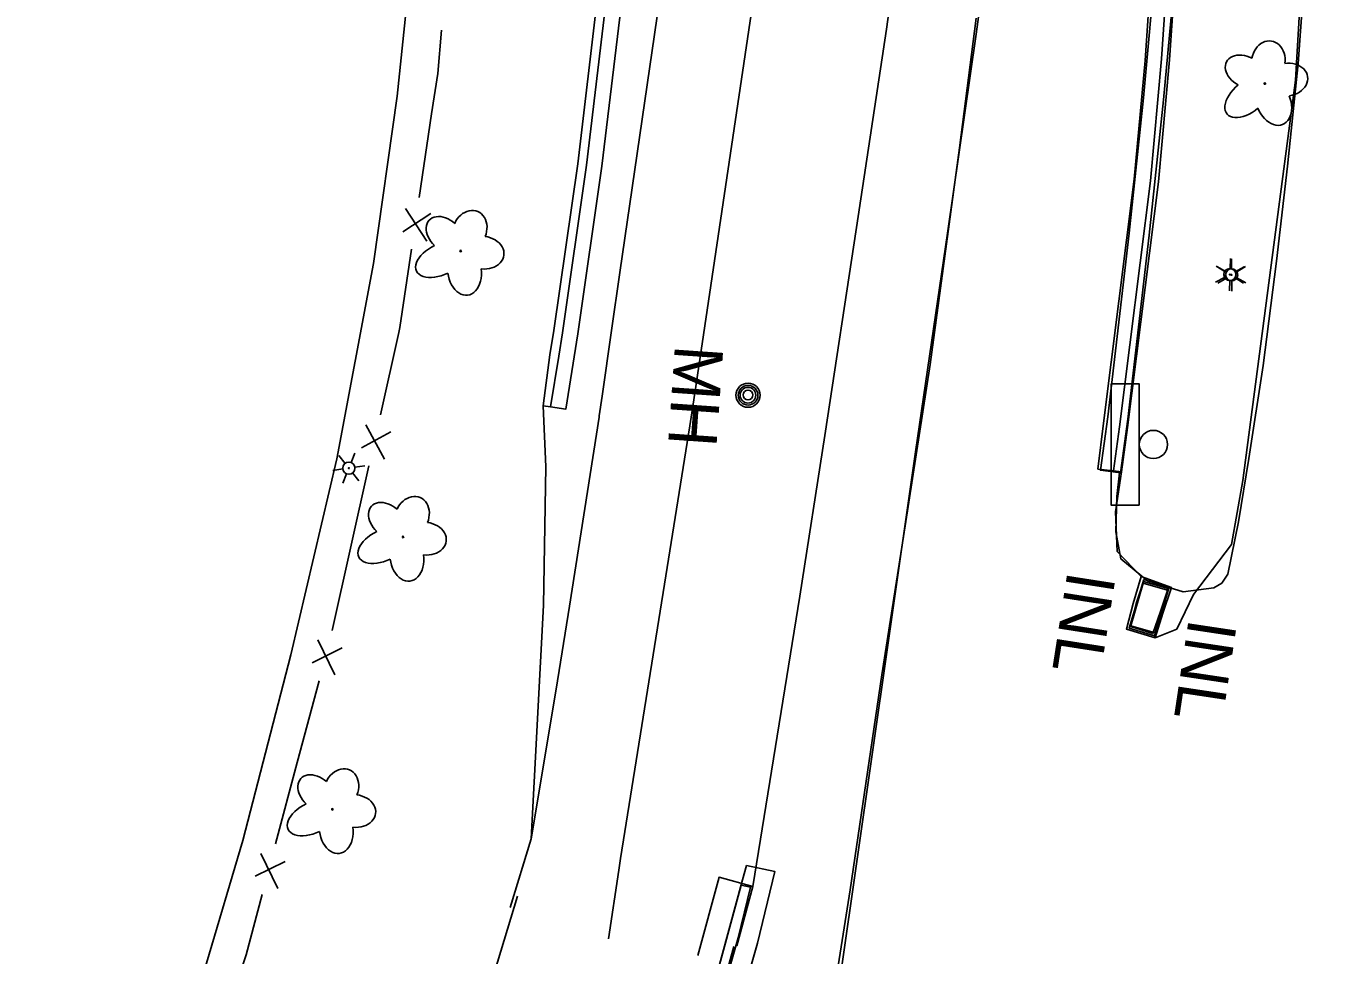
# Model space of a CAD drawing. Extents: x 588843 to 2552415, y 180129 to 269402.
# Drawn here: x 593439.1 to 593599.9, y 186054.6 to 186169.7 of the extents above; entities that cross this region are included whole.
import ezdxf

# ---------------------------------------------------------------- set-up
doc = ezdxf.new("R2010")
doc.units = 0
for name, color, linetype in [('Default', 7, 'Continuous'), ('E_DRN', 7, 'Continuous'), ('E_DRN_Text', 7, 'Continuous'), ('E_DWY', 7, 'Continuous'), ('E_FEN_P', 7, 'Continuous'), ('E_LAND_Vegetation', 7, 'Continuous'), ('E_LTG', 7, 'Continuous'), ('E_RDWY', 7, 'Continuous'), ('E_RDWY_AsphConc', 7, 'Continuous'), ('E_RDWY_C_and_G', 7, 'Continuous'), ('E_RDWY_PavtEdge', 7, 'Continuous'), ('E_RDWY_RumbleStrip', 7, 'Continuous'), ('E_SGN', 7, 'Continuous'), ('E_UTL_MH', 7, 'Continuous'), ('E_UTL_MH_Text', 7, 'Continuous')]:
    doc.layers.add(name, color=color, linetype=linetype)

# ---------------------------------------------------------------- blocks, each defined once
blk = doc.blocks.new('LPOL')
at = {"layer": 'Default'}
for p, q in [((-0.75, 1.3), (-2, 3.46)), ((0.75, 1.3), (2, 3.46)), ((-4, 0), (-1.5, 0)), ((1.5, 0), (4, 0)), ((-2, -3.46), (-0.75, -1.3)), ((2, -3.46), (0.75, -1.3))]:
    blk.add_line(p, q, dxfattribs=at)
for radius in [1.5, 1.5, 1.5, 0.125]:
    blk.add_circle((0, 0), radius, dxfattribs=at)
blk = doc.blocks.new('INLT_32')
at = {"layer": 'E_DRN_Text'}
blk.add_text('INL', height=12, dxfattribs=at).set_placement((-11.03, -6))
blk = doc.blocks.new('DTRE')
at = {"layer": 'Default'}
blk.add_circle((-0.18, 0), 0.183, dxfattribs=at)
for centre, major_axis, ratio in [((-1.87, 5.32), (1.36, -4.98), 0.782863), ((4.06, 2.74), (-5.27, -2.93), 0.691916), ((-5.87, 0.15), (4.93, -0.12), 0.832022), ((3.54, -3.71), (-5.01, 4.58), 0.560249), ((-2.49, -5.24), (1.8, 4.86), 0.716896)]:
    blk.add_ellipse(centre, major_axis=major_axis, ratio=ratio, start_param=1.570796, end_param=4.712389, dxfattribs=at)
blk = doc.blocks.new('MHO')
at = {"layer": 'Default'}
for centre, radius in [((0.08, -0.12), 3), ((0.08, -0.12), 2.43), ((0.07, -0.15), 1.94), ((0.02, -0.16), 1.21)]:
    blk.add_circle(centre, radius, dxfattribs=at)
blk = doc.blocks.new('MHT')
at = {"layer": 'E_UTL_MH_Text'}
blk.add_text('MH', height=12, dxfattribs=at).set_placement((-9.81, -6))
blk = doc.blocks.new('SGN_1')
at = {"layer": 'Default'}
blk.add_lwpolyline([(-3.5, -15), (-10.5, -15), (-10.5, 15), (-3.5, 15)], close=True, dxfattribs=at)
blk.add_circle((0, 0), 3.5, dxfattribs=at)
blk = doc.blocks.new('INLT_40_1')
at = {"layer": 'E_DRN_Text'}
blk.add_text('INL', height=39.37, dxfattribs=at).set_placement((-36.2, -19.7))
blk = doc.blocks.new('LPOL_4')
at = {"layer": 'E_LTG'}
for p, q in [((-2.5, 4.3), (-6.6, 11.4)), ((2.5, 4.3), (6.6, 11.4)), ((-13.1, 0), (-4.9, 0)), ((4.9, 0), (13.1, 0)), ((-6.6, -11.4), (-2.5, -4.3)), ((6.6, -11.4), (2.5, -4.3))]:
    blk.add_line(p, q, dxfattribs=at)
for radius in [4.92, 4.92, 4.92, 0.41]:
    blk.add_circle((0, 0), radius, dxfattribs=at)
blk = doc.blocks.new('DTRE_4')
at = {"layer": 'E_LAND_Vegetation'}
blk.add_circle((-0.6, 0), 0.601, dxfattribs=at)
for centre, major_axis, ratio in [((-6.1, 17.5), (4.5, -16.3), 0.782863), ((13.3, 9), (-17.3, -9.6), 0.691916), ((-19.3, 0.5), (16.2, -0.4), 0.832022), ((11.6, -12.2), (-16.4, 15), 0.560249), ((-8.2, -17.2), (5.9, 15.9), 0.716896)]:
    blk.add_ellipse(centre, major_axis=major_axis, ratio=ratio, start_param=1.570796, end_param=4.712389, dxfattribs=at)

msp = doc.modelspace()

# ---------------------------------------------------------------- linework, layer by layer
at = {"layer": 'E_DRN'}
for points in [[(593577.59, 186101.11), (593575.77, 186095.08), (593578.89, 186094.14), (593580.71, 186100.17)], [(593575.99, 186095.39), (593577.5, 186100.67), (593580.51, 186099.81), (593579, 186094.52), (593575.99, 186095.39)]]:
    msp.add_lwpolyline(points, close=True, dxfattribs=at)
at = {"layer": 'E_DWY'}
for points in [[(593422.26, 185952.34), (593434.65, 185981.09), (593447.89, 186013.5), (593456.97, 186038.4), (593465.97, 186068.8), (593471.95, 186091.79), (593477.61, 186116.08), (593482.16, 186140.28), (593485.09, 186160.99), (593487.03, 186179.67), (593488.46, 186197.05), (593489.49, 186217.32), (593489.86, 186241.29), (593489.93, 186244.63), (593490.42, 186245.94), (593491.41, 186246.66), (593492.53, 186247.06), (593494.68, 186247.33), (593497.02, 186247.11), (593504.49, 186245.06), (593510.18, 186242.66), (593511.98, 186241.33), (593513.62, 186240.04), (593514.79, 186237.91)], [(593574.69, 186114.32), (593572.21, 186114.66), (593573.11, 186121.29), (593575.75, 186144.05), (593577.55, 186160.78), (593579.16, 186178.59), (593580.43, 186197.52), (593581.44, 186215.28), (593582.06, 186230.86), (593582.24, 186244.32)], [(593574.69, 186114.32), (593575.59, 186120.98), (593578.24, 186143.77), (593580.04, 186160.53), (593581.66, 186178.39), (593582.93, 186197.37), (593583.93, 186215.16), (593584.56, 186230.8), (593584.73, 186243.61)], [(593574.59, 186114.34), (593574.24, 186111.42), (593574.13, 186107.04), (593574.74, 186103.68), (593578.04, 186100.95), (593582.47, 186099.6), (593586.27, 186100.08), (593587.24, 186100.67), (593587.99, 186101.79), (593589.3, 186108.25), (593590.57, 186116.1), (593592.38, 186127.65), (593594, 186140.56), (593595.37, 186152.33), (593596.7, 186165.07), (593597.86, 186181.1), (593598.58, 186193.81), (593599.26, 186206.66), (593599.11, 186218.96), (593599.44, 186235.57), (593599.48, 186239.78)]]:
    msp.add_lwpolyline(points, dxfattribs=at)
at = {"layer": 'E_FEN_P'}
for p, q in [((593489.27, 186146.45), (593485.79, 186144.2)), ((593486.15, 186147.08), (593488.76, 186143.02)), ((593484.3, 186119.43), (593480.67, 186117.43)), ((593481.24, 186120.28), (593483.54, 186116.04)), ((593475.26, 186093.63), (593477.39, 186089.3)), ((593478.28, 186092.65), (593474.58, 186090.81)), ((593471.23, 186066.2), (593467.52, 186064.36)), ((593468.21, 186067.18), (593470.33, 186062.85))]:
    msp.add_line(p, q, dxfattribs=at)
for points in [[(593490.6, 186169.17), (593490.12, 186163.83), (593489.37, 186158.8)], [(593489.37, 186158.8), (593487.84, 186148.46)], [(593486.89, 186142.06), (593485.45, 186132.34), (593485.31, 186131.73)], [(593485.31, 186131.73), (593483.02, 186121.53)], [(593481.61, 186115.22), (593479.32, 186105.02)], [(593479.32, 186105.02), (593477.03, 186094.82)], [(593475.42, 186088.56), (593472.73, 186078.46)], [(593472.73, 186078.46), (593470.04, 186068.36)], [(593468.37, 186062.11), (593466.38, 186054.64), (593465.52, 186052.06)]]:
    msp.add_lwpolyline(points, dxfattribs=at)
at = {"layer": 'E_RDWY'}
for points in [[(593486.2, 185883.3), (593489.18, 185893.96), (593493.89, 185911.07), (593499.24, 185928.93), (593507.1, 185955.12), (593509.61, 185962.65), (593517.48, 185983.79), (593527.72, 186012.54), (593531.1, 186022.16), (593535.59, 186036.96), (593539.47, 186051.68), (593541.2, 186062.67), (593545.15, 186089.33), (593548.03, 186107.77), (593551.11, 186127.76), (593554.74, 186154.6), (593556.82, 186170.65)], [(593460.64, 185955.04), (593467.37, 185970.47), (593472.37, 185982.97), (593477.68, 185995.79), (593482.62, 186008.82), (593487.75, 186022.71), (593492.35, 186036.69), (593496.3, 186049.62), (593500.01, 186061.89)], [(593491.32, 185955.6), (593497.06, 185969.3), (593501.79, 185980.97), (593506.3, 185991.99), (593509.96, 186002.19), (593515.39, 186017.82), (593519.12, 186029.28), (593522.69, 186040.75), (593525.65, 186051.45), (593526.79, 186055.65)]]:
    msp.add_lwpolyline(points, dxfattribs=at)
at = {"layer": 'E_RDWY_AsphConc'}
for points in [[(593578.99, 186093.91), (593581.67, 186094.99), (593583.73, 186099.27), (593588.43, 186105.47), (593589.84, 186113.39), (593596.37, 186162.99), (593599.33, 186214.01), (593599.91, 186223.8)], [(593499.08, 186060.49), (593501.71, 186069), (593503.23, 186097.96), (593503.5, 186115.08), (593503.2, 186122.63)], [(593574.8, 186114.46), (593574.08, 186109.49), (593574.3, 186104.6), (593577.27, 186101.49)]]:
    msp.add_lwpolyline(points, dxfattribs=at)
for points in [[(593577.27, 186101.49), (593576.27, 186098.16), (593575.42, 186094.98), (593578.99, 186093.91), (593579.94, 186096.97), (593581, 186100.15)], [(593577.55, 186100.89), (593576.64, 186098.14), (593575.94, 186095.3), (593578.7, 186094.43), (593579.63, 186097.14), (593580.58, 186100.01)]]:
    msp.add_lwpolyline(points, close=True, dxfattribs=at)
at = {"layer": 'E_RDWY_C_and_G'}
for points in [[(593574.8, 186114.46), (593573.81, 186114.59), (593571.89, 186114.8), (593572.59, 186120.49), (593576.39, 186150.74), (593576.39, 186150.74), (593577.73, 186165.42), (593577.73, 186165.42), (593580.34, 186204.21), (593580.34, 186204.21), (593581, 186214.2), (593581, 186214.2), (593581.1, 186215.77), (593581.1, 186215.77), (593581.58, 186223.61), (593581.58, 186223.61)], [(593503.2, 186122.63), (593504.03, 186128.94), (593504.52, 186131.98), (593507.46, 186152.64), (593509.9, 186173.37), (593509.9, 186173.37), (593512.17, 186198.28), (593513.73, 186223.24), (593513.73, 186223.24)], [(593503.2, 186122.63), (593504.1, 186122.51), (593506.01, 186122.23), (593507.46, 186131.56), (593510.47, 186152.35), (593512.95, 186173.21), (593512.95, 186173.21), (593515.21, 186197.99), (593516.72, 186222.83), (593516.72, 186222.83)], [(593504.1, 186122.51), (593505.11, 186128.79), (593505.6, 186131.7), (593508.57, 186152.45), (593511.02, 186173.27), (593511.02, 186173.27), (593513.25, 186198.11), (593514.72, 186223), (593514.72, 186223)], [(593573.81, 186114.59), (593574.55, 186120.05), (593578.39, 186150.51), (593578.39, 186150.51), (593579.78, 186165.64), (593579.78, 186165.64), (593582.42, 186204.42), (593582.42, 186204.42), (593583.06, 186214.09), (593583.06, 186214.09), (593583.15, 186215.66), (593583.15, 186215.66), (593583.54, 186223.47), (593583.54, 186223.47)], [(593574.8, 186114.46), (593575.55, 186119.97), (593579.4, 186150.38), (593579.4, 186150.38), (593580.78, 186165.49), (593580.78, 186165.49), (593583.4, 186204.19), (593583.4, 186204.19), (593584.05, 186213.96), (593584.05, 186213.96), (593584.14, 186215.56), (593584.14, 186215.56), (593584.51, 186223.45), (593584.51, 186223.45)]]:
    msp.add_lwpolyline(points, dxfattribs=at)
for points in [[(593528.35, 186065.69), (593527.87, 186063.92), (593508.9, 185993.97), (593506.55, 185985.32), (593508.77, 185990.93), (593513.58, 186004.11), (593520.59, 186025.03), (593525.7, 186041.92), (593529.75, 186056.08), (593531.89, 186064.93)], [(593527.69, 186063.27), (593514.63, 186015.11), (593518.21, 186025.79), (593523.3, 186042.62), (593527.33, 186056.71), (593528.85, 186063.02)]]:
    msp.add_lwpolyline(points, close=True, dxfattribs=at)
at = {"layer": 'E_RDWY_PavtEdge'}
for points in [[(593529.14, 186063.11), (593534.96, 186099.06), (593534.96, 186099.06), (593538.07, 186118.98), (593538.07, 186118.98), (593541.98, 186144.74), (593541.98, 186144.74), (593545.7, 186169.31), (593545.7, 186169.31), (593547.02, 186178.98), (593548.07, 186188.67), (593548.07, 186188.67), (593549.64, 186207.03), (593550.95, 186225.42), (593550.95, 186225.42)], [(593540.05, 186052.34), (593545.91, 186093.27), (593545.91, 186093.27), (593549.32, 186116.93), (593549.32, 186116.93), (593553.25, 186144.03), (593553.25, 186144.03), (593556.83, 186168.7), (593556.83, 186168.7), (593558.08, 186178.22), (593559.09, 186187.77), (593559.09, 186187.77), (593560.68, 186206.21), (593562.02, 186224.67), (593562.02, 186224.67)], [(593501.71, 186069), (593504.8, 186087.52), (593504.8, 186087.52), (593506.45, 186097.82), (593506.45, 186097.82), (593510.11, 186121.25), (593510.11, 186121.25), (593510.13, 186121.41), (593510.13, 186121.41), (593510.48, 186123.84), (593510.48, 186123.84), (593511.65, 186131.96), (593511.65, 186131.96), (593512.69, 186139.15), (593512.69, 186139.15), (593517.59, 186172.88), (593517.59, 186172.88), (593518.75, 186181.69), (593519.68, 186190.53), (593519.68, 186190.53), (593521.05, 186206.66), (593522.2, 186222.82), (593522.2, 186222.82)], [(593511.27, 186056.59), (593512.56, 186065.13), (593512.56, 186065.13), (593512.78, 186066.54), (593512.78, 186066.54), (593518.22, 186100.56), (593518.22, 186100.56), (593521.34, 186120.17), (593521.34, 186120.17), (593521.84, 186123.39), (593521.84, 186123.39), (593528.96, 186171.15), (593528.96, 186171.15), (593530.11, 186179.73), (593531, 186188.34), (593531, 186188.34), (593532.38, 186205.42), (593533.51, 186222.52), (593533.51, 186222.52)]]:
    msp.add_lwpolyline(points, dxfattribs=at)
at = {"layer": 'E_RDWY_RumbleStrip'}
for points in [[(593529.14, 186063.11), (593524.98, 186064.24), (593522.34, 186054.54)], [(593527.18, 186055.75), (593529.14, 186063.11)]]:
    msp.add_lwpolyline(points, dxfattribs=at)

# ---------------------------------------------------------------- block references
at = {"layer": 'E_DRN_Text'}
for name, p, xscale, yscale, rotation in [('INLT_40_1', (593570.28, 186096.41), 0.1524003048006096, 0.15240030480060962, -98.86795899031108), ('INLT_32', (593585.32, 186090.54), 0.5, 0.5, -98.54264241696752)]:
    msp.add_blockref(name, p, dxfattribs=dict(at, xscale=xscale, yscale=yscale, rotation=rotation))
at = {"layer": 'E_LAND_Vegetation'}
for name, p, xscale, yscale, rotation in [('DTRE_4', (593592.56, 186162.48), 0.1524003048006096, 0.1524003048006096, -97.36026881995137), ('DTRE', (593492.94, 186141.74), 0.49999999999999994, 0.5000000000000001, -112.01766453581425), ('DTRE', (593485.8, 186106.31), 0.49999999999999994, 0.5000000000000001, -112.01766453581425), ('DTRE', (593477.05, 186072.57), 0.49999999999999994, 0.5000000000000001, -112.01766453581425)]:
    msp.add_blockref(name, p, dxfattribs=dict(at, xscale=xscale, yscale=yscale, rotation=rotation))
at = {"layer": 'E_LTG'}
for name, p, xscale, yscale, rotation in [('LPOL', (593588.24, 186138.9), 0.4999999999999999, 0.4999999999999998, -151.83730204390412), ('LPOL_4', (593588.46, 186138.86), 0.1524003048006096, 0.1524003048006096, -89.2544447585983), ('LPOL', (593479.12, 186114.92), 0.49999999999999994, 0.5000000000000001, -112.01766453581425)]:
    msp.add_blockref(name, p, dxfattribs=dict(at, xscale=xscale, yscale=yscale, rotation=rotation))
at = {"layer": 'E_SGN', "xscale": 0.5, "yscale": 0.5}
msp.add_blockref('SGN_1', (593578.77, 186117.85), dxfattribs=at)
at = {"layer": 'E_UTL_MH', "xscale": 0.49999999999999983, "yscale": 0.4999999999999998, "rotation": -93.98106539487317}
msp.add_blockref('MHO', (593528.63, 186123.99), dxfattribs=at)
at = {"layer": 'E_UTL_MH_Text', "xscale": 0.49999999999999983, "yscale": 0.4999999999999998, "rotation": -93.98106539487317}
msp.add_blockref('MHT', (593522.17, 186125.17), dxfattribs=at)

doc.saveas('drawing.dxf')
